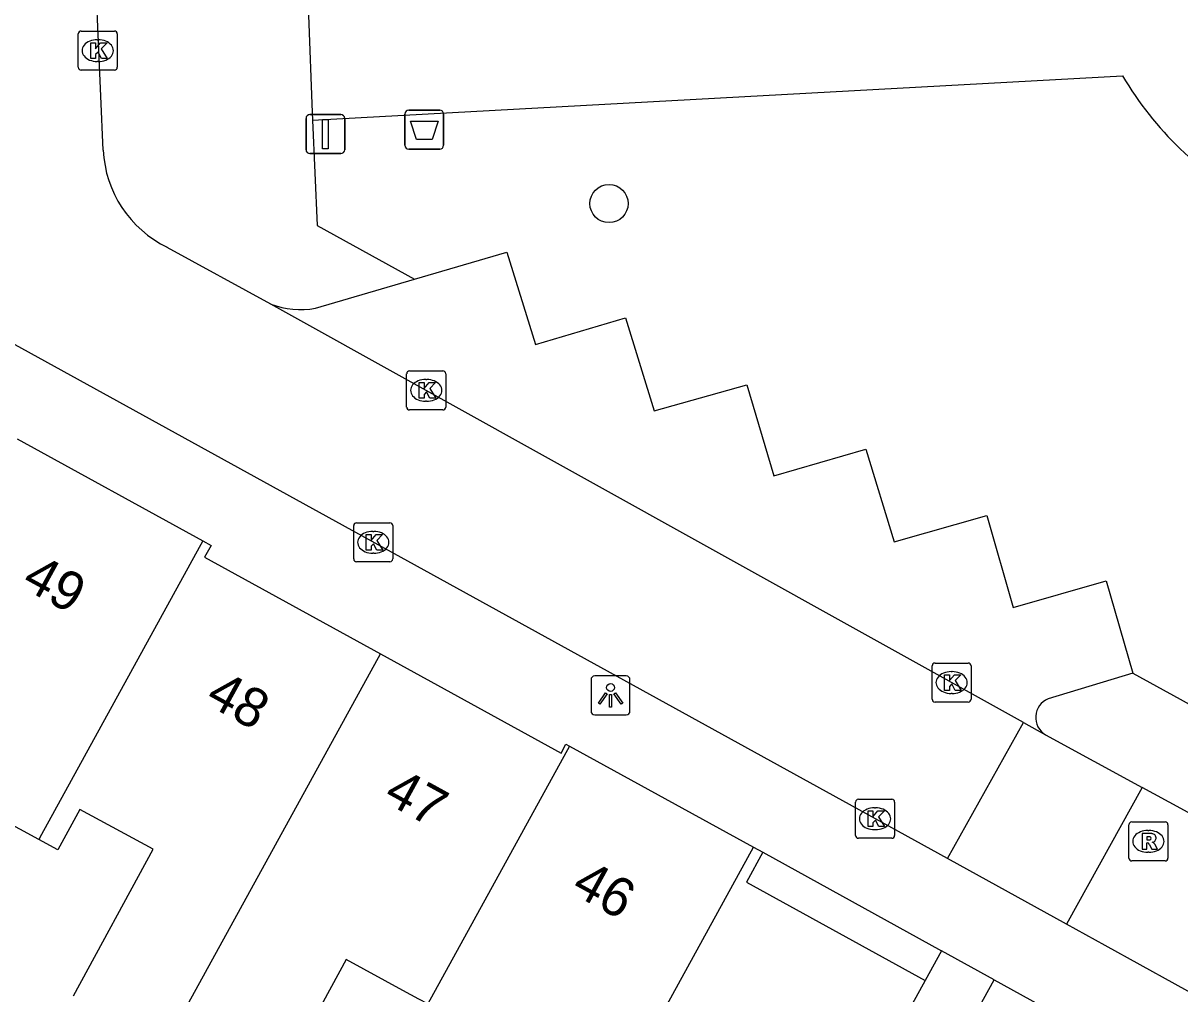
# Model space of a CAD drawing. Extents: x 158352 to 159489, y 383828 to 384597.
# Drawn here: x 158908.24 to 158937.85, y 384106.43 to 384131.29 of the extents above; entities that cross this region are included whole.
import ezdxf

# ---------------------------------------------------------------- set-up
doc = ezdxf.new("R2010")
doc.units = 0
for name, color, linetype in [('IMGEO_Afvalbak', 7, 'Continuous'), ('IMGEO_Boom', 7, 'Continuous'), ('IMGEO_Kolk', 7, 'Continuous'), ('IMGEO_Lichtpunt', 7, 'Continuous'), ('IMGEO_Pand', 7, 'Continuous'), ('IMGEO_Pand_nummerreeks', 7, 'Continuous'), ('IMGEO_Parkeervlak_open', 7, 'Continuous'), ('IMGEO_Rijbaan_lokaal_open', 7, 'Continuous'), ('IMGEO_Rioolput', 7, 'Continuous'), ('IMGEO_Verkeersbordpaal', 7, 'Continuous'), ('IMGEO_Voetpad_halfverhard', 7, 'Continuous'), ('IMGEO_Voetpad_open', 7, 'Continuous')]:
    doc.layers.add(name, color=color, linetype=linetype)

msp = doc.modelspace()

# ---------------------------------------------------------------- linework, layer by layer
at = {"layer": 'IMGEO_Afvalbak'}
for p, q in [((158918.01, 384128.159), (158918.01, 384128.959)), ((158918.01, 384128.959), (158918.01, 384128.159)), ((158918.11, 384129.059), (158918.9, 384129.059)), ((158918.9, 384129.059), (158918.11, 384129.059)), ((158919, 384128.959), (158919, 384128.159)), ((158919, 384128.159), (158919, 384128.959)), ((158918.9, 384128.059), (158918.11, 384128.059)), ((158918.11, 384128.059), (158918.9, 384128.059))]:
    msp.add_line(p, q, dxfattribs=at)
msp.add_lwpolyline([(158918.153, 384128.773), (158918.857, 384128.773), (158918.708, 384128.303), (158918.302, 384128.303), (158918.153, 384128.773)], dxfattribs=at)
for centre, start, end in [((158918.11, 384128.959), 90, 180), ((158918.11, 384128.959), 90, 180), ((158918.9, 384128.959), 0, 90), ((158918.9, 384128.959), 360, 90), ((158918.11, 384128.159), 180, 270), ((158918.11, 384128.159), 180, 270), ((158918.9, 384128.159), 270, 0), ((158918.9, 384128.159), 270, 0)]:
    msp.add_arc(centre, 0.1, start, end, dxfattribs=at)
at = {"layer": 'IMGEO_Boom'}
msp.add_circle((158923.234, 384126.667), 0.489, dxfattribs=at)
at = {"layer": 'IMGEO_Kolk'}
for p, q in [((158909.646, 384130.157), (158909.646, 384131.009)), ((158909.721, 384131.083), (158910.573, 384131.083)), ((158910.647, 384131.009), (158910.647, 384130.157)), ((158910.134, 384130.863), (158910.159, 384130.863)), ((158910.573, 384130.083), (158909.721, 384130.083)), ((158910.157, 384130.303), (158910.132, 384130.303)), ((158918.129, 384122.382), (158918.981, 384122.382)), ((158918.054, 384121.456), (158918.054, 384122.308)), ((158918.542, 384122.162), (158918.567, 384122.162)), ((158919.055, 384122.308), (158919.055, 384121.456)), ((158918.565, 384121.602), (158918.54, 384121.602)), ((158918.981, 384121.382), (158918.129, 384121.382)), ((158916.699, 384117.566), (158916.699, 384118.418)), ((158916.774, 384118.492), (158917.626, 384118.492)), ((158917.187, 384118.272), (158917.212, 384118.272)), ((158917.7, 384118.418), (158917.7, 384117.566)), ((158917.21, 384117.712), (158917.185, 384117.712)), ((158917.626, 384117.492), (158916.774, 384117.492)), ((158931.504, 384113.974), (158931.504, 384114.826)), ((158931.579, 384114.9), (158932.431, 384114.9)), ((158931.992, 384114.68), (158932.017, 384114.68)), ((158932.505, 384114.826), (158932.505, 384113.974)), ((158932.015, 384114.12), (158931.99, 384114.12)), ((158932.431, 384113.9), (158931.579, 384113.9)), ((158929.544, 384110.487), (158929.544, 384111.339)), ((158929.619, 384111.413), (158930.471, 384111.413)), ((158930.032, 384111.193), (158930.057, 384111.193)), ((158930.545, 384111.339), (158930.545, 384110.487)), ((158930.055, 384110.633), (158930.03, 384110.633)), ((158930.471, 384110.413), (158929.619, 384110.413))]:
    msp.add_line(p, q, dxfattribs=at)
for points in [[(158909.646, 384130.157), (158909.646, 384131.009)], [(158909.721, 384131.083), (158910.573, 384131.083)], [(158910.647, 384131.009), (158910.647, 384130.157)], [(158909.967, 384130.783), (158910.09, 384130.783), (158910.09, 384130.632), (158910.22, 384130.783), (158910.384, 384130.783), (158910.238, 384130.632), (158910.391, 384130.383), (158910.239, 384130.383), (158910.154, 384130.547), (158910.09, 384130.48), (158910.09, 384130.383), (158909.967, 384130.383), (158909.967, 384130.783)], [(158910.573, 384130.083), (158909.721, 384130.083)], [(158918.129, 384122.382), (158918.981, 384122.382)], [(158918.054, 384121.456), (158918.054, 384122.308)], [(158918.375, 384122.082), (158918.498, 384122.082), (158918.498, 384121.931), (158918.628, 384122.082), (158918.792, 384122.082), (158918.646, 384121.931), (158918.799, 384121.682), (158918.647, 384121.682), (158918.562, 384121.846), (158918.498, 384121.779), (158918.498, 384121.682), (158918.375, 384121.682), (158918.375, 384122.082)], [(158919.055, 384122.308), (158919.055, 384121.456)], [(158918.981, 384121.382), (158918.129, 384121.382)], [(158916.699, 384117.566), (158916.699, 384118.418)], [(158916.774, 384118.492), (158917.626, 384118.492)], [(158917.7, 384118.418), (158917.7, 384117.566)], [(158917.02, 384118.192), (158917.143, 384118.192), (158917.143, 384118.041), (158917.273, 384118.192), (158917.437, 384118.192), (158917.291, 384118.041), (158917.444, 384117.792), (158917.292, 384117.792), (158917.207, 384117.956), (158917.143, 384117.889), (158917.143, 384117.792), (158917.02, 384117.792), (158917.02, 384118.192)], [(158917.626, 384117.492), (158916.774, 384117.492)], [(158931.504, 384113.974), (158931.504, 384114.826)], [(158931.579, 384114.9), (158932.431, 384114.9)], [(158932.505, 384114.826), (158932.505, 384113.974)], [(158931.825, 384114.6), (158931.948, 384114.6), (158931.948, 384114.449), (158932.078, 384114.6), (158932.242, 384114.6), (158932.096, 384114.449), (158932.249, 384114.2), (158932.097, 384114.2), (158932.012, 384114.364), (158931.948, 384114.297), (158931.948, 384114.2), (158931.825, 384114.2), (158931.825, 384114.6)], [(158932.431, 384113.9), (158931.579, 384113.9)], [(158929.544, 384110.487), (158929.544, 384111.339)], [(158929.619, 384111.413), (158930.471, 384111.413)], [(158930.545, 384111.339), (158930.545, 384110.487)], [(158929.865, 384111.113), (158929.988, 384111.113), (158929.988, 384110.962), (158930.118, 384111.113), (158930.282, 384111.113), (158930.136, 384110.962), (158930.289, 384110.713), (158930.137, 384110.713), (158930.052, 384110.877), (158929.988, 384110.81), (158929.988, 384110.713), (158929.865, 384110.713), (158929.865, 384111.113)], [(158930.471, 384110.413), (158929.619, 384110.413)]]:
    msp.add_lwpolyline(points, dxfattribs=at)
for centre, start, end in [((158909.723, 384131.007), 91.552, 178.448), ((158909.723, 384131.007), 91.552, 178.448), ((158910.571, 384131.007), 1.552, 88.448), ((158910.571, 384131.007), 1.552, 88.448), ((158909.723, 384130.159), 181.552, 268.448), ((158909.723, 384130.159), 181.552, 268.448), ((158910.571, 384130.159), 271.552, 358.448), ((158910.571, 384130.159), 271.552, 358.448), ((158918.131, 384122.306), 91.552, 178.448), ((158918.131, 384122.306), 91.552, 178.448), ((158918.979, 384122.306), 1.552, 88.448), ((158918.979, 384122.306), 1.552, 88.448), ((158918.131, 384121.458), 181.552, 268.448), ((158918.131, 384121.458), 181.552, 268.448), ((158918.979, 384121.458), 271.552, 358.448), ((158918.979, 384121.458), 271.552, 358.448), ((158916.776, 384118.416), 91.552, 178.448), ((158916.776, 384118.416), 91.552, 178.448), ((158917.624, 384118.416), 1.552, 88.448), ((158917.624, 384118.416), 1.552, 88.448), ((158916.776, 384117.568), 181.552, 268.448), ((158916.776, 384117.568), 181.552, 268.448), ((158917.624, 384117.568), 271.552, 358.448), ((158917.624, 384117.568), 271.552, 358.448), ((158931.581, 384114.824), 91.552, 178.448), ((158931.581, 384114.824), 91.552, 178.448), ((158932.429, 384114.824), 1.552, 88.448), ((158932.429, 384114.824), 1.552, 88.448), ((158931.581, 384113.976), 181.552, 268.448), ((158931.581, 384113.976), 181.552, 268.448), ((158932.429, 384113.976), 271.552, 358.448), ((158932.429, 384113.976), 271.552, 358.448), ((158929.621, 384111.337), 91.552, 178.448), ((158929.621, 384111.337), 91.552, 178.448), ((158930.469, 384111.337), 1.552, 88.448), ((158930.469, 384111.337), 1.552, 88.448), ((158929.621, 384110.489), 181.552, 268.448), ((158929.621, 384110.489), 181.552, 268.448), ((158930.469, 384110.489), 271.552, 358.448), ((158930.469, 384110.489), 271.552, 358.448)]:
    msp.add_arc(centre, 0.0765, start, end, dxfattribs=at)
for centre, major_axis, ratio, start_param, end_param in [((158910.133, 384130.583), (-0.387, 0.002), 0.722429, 4.712389, 7.853982), ((158910.158, 384130.583), (-0.39, 0.002), 0.717154, 1.570796, 4.712389), ((158918.541, 384121.882), (-0.387, 0.002), 0.722429, 4.712389, 7.853982), ((158918.566, 384121.882), (-0.39, 0.002), 0.717154, 1.570796, 4.712389), ((158917.186, 384117.992), (-0.387, 0.002), 0.722429, 4.712389, 7.853982), ((158917.211, 384117.992), (-0.39, 0.002), 0.717154, 1.570796, 4.712389), ((158931.991, 384114.4), (-0.387, 0.002), 0.722429, 4.712389, 7.853982), ((158932.016, 384114.4), (-0.39, 0.002), 0.717154, 1.570796, 4.712389), ((158930.031, 384110.913), (-0.387, 0.002), 0.722429, 4.712389, 7.853982), ((158930.056, 384110.913), (-0.39, 0.002), 0.717154, 1.570796, 4.712389)]:
    msp.add_ellipse(centre, major_axis=major_axis, ratio=ratio, start_param=start_param, end_param=end_param, dxfattribs=at)
at = {"layer": 'IMGEO_Lichtpunt'}
for p, q in [((158922.774, 384114.475), (158922.774, 384113.668)), ((158922.774, 384114.475), (158922.774, 384113.668)), ((158923.676, 384114.57), (158922.868, 384114.57)), ((158923.676, 384114.57), (158922.868, 384114.57)), ((158923.77, 384113.668), (158923.77, 384114.475)), ((158923.77, 384113.668), (158923.77, 384114.475)), ((158922.868, 384113.574), (158923.676, 384113.574)), ((158922.868, 384113.574), (158923.676, 384113.574))]:
    msp.add_line(p, q, dxfattribs=at)
for points in [[(158923.148, 384114.139), (158923.187, 384114.111), (158922.999, 384113.849), (158922.961, 384113.876), (158923.148, 384114.139)], [(158923.25, 384114.091), (158923.297, 384114.091), (158923.297, 384113.769), (158923.25, 384113.769), (158923.25, 384114.091)], [(158923.36, 384114.111), (158923.398, 384114.138), (158923.585, 384113.876), (158923.546, 384113.848), (158923.36, 384114.111)]]:
    msp.add_lwpolyline(points, dxfattribs=at)
msp.add_circle((158923.273, 384114.273), 0.0994, dxfattribs=at)
for centre, start, end in [((158922.868, 384114.475), 90, 180), ((158922.868, 384114.475), 90, 180), ((158923.676, 384114.475), 0, 90), ((158923.676, 384114.475), 0, 90), ((158922.868, 384113.668), 180, 270), ((158922.868, 384113.668), 180, 270), ((158923.676, 384113.668), 270, 0), ((158923.676, 384113.668), 270, 360)]:
    msp.add_arc(centre, 0.0946, start, end, dxfattribs=at)
at = {"layer": 'IMGEO_Pand'}
for points in [[(158908.084, 384120.639), (158912.836, 384118.03)], [(158912.836, 384118.03), (158908.709, 384110.513), (158908.636, 384110.38)], [(158912.836, 384118.03), (158913.048, 384117.914), (158912.88, 384117.607), (158917.382, 384115.135)], [(158911.874, 384105.105), (158912.011, 384105.354), (158917.382, 384115.135)], [(158917.382, 384115.135), (158922.006, 384112.596), (158922.13, 384112.822), (158922.219, 384112.773)], [(158922.219, 384112.773), (158918.594, 384106.17)], [(158922.219, 384112.773), (158926.933, 384110.185)], [(158908.636, 384110.38), (158906.389, 384111.602), (158903.303, 384105.927), (158900.803, 384107.286)], [(158909.527, 384106.381), (158911.567, 384110.132), (158909.692, 384111.152), (158909.128, 384110.113), (158908.636, 384110.38)], [(158921.032, 384099.437), (158921.119, 384099.596), (158926.933, 384110.185)], [(158927.171, 384110.055), (158926.75, 384109.287), (158931.33, 384106.772)], [(158926.933, 384110.185), (158927.171, 384110.055)], [(158918.594, 384106.17), (158918.363, 384106.295), (158917.957, 384106.516), (158916.502, 384107.307), (158914.522, 384103.665), (158911.874, 384105.105)], [(158931.33, 384106.772), (158928.924, 384102.39), (158927.837, 384100.41)]]:
    msp.add_lwpolyline(points, dxfattribs=at)
at = {"layer": 'IMGEO_Parkeervlak_open'}
msp.add_lwpolyline([(158918.255, 384124.726), (158920.621, 384125.421), (158921.351, 384123.058), (158923.66, 384123.737), (158924.388, 384121.359), (158926.764, 384122.024), (158927.453, 384119.69), (158929.807, 384120.373), (158930.531, 384118.002), (158932.905, 384118.676), (158933.583, 384116.324), (158935.963, 384117.003), (158936.647, 384114.639)], dxfattribs=at)
at = {"layer": 'IMGEO_Rijbaan_lokaal_open'}
for points in [[(158910.286, 384128.033), (158910.106, 384132.189)], [(158914.578, 384124.093), (158911.925, 384125.545)], [(158933.844, 384113.376), (158914.578, 384124.093)], [(158931.899, 384109.893), (158906.767, 384123.744)], [(158931.899, 384109.893), (158933.844, 384113.376)], [(158933.844, 384113.376), (158934.408, 384113.062)], [(158934.408, 384113.062), (158936.878, 384111.713)], [(158936.878, 384111.713), (158934.943, 384108.215)], [(158939.722, 384110.159), (158937.868, 384111.172), (158936.878, 384111.713)], [(158934.943, 384108.215), (158931.899, 384109.893)], [(158984.088, 384081.129), (158938.625, 384106.185), (158935.936, 384107.668), (158934.943, 384108.215)]]:
    msp.add_lwpolyline(points, dxfattribs=at)
msp.add_arc((158913.209, 384128.175), 2.926, 182.7721, 243.9787, dxfattribs=at)
at = {"layer": 'IMGEO_Rioolput'}
for p, q in [((158936.616, 384110.833), (158937.468, 384110.833)), ((158936.541, 384109.907), (158936.541, 384110.759)), ((158937.029, 384110.613), (158937.054, 384110.613)), ((158937.542, 384110.759), (158937.542, 384109.907)), ((158937.052, 384110.053), (158937.027, 384110.053)), ((158937.468, 384109.833), (158936.616, 384109.833))]:
    msp.add_line(p, q, dxfattribs=at)
for points in [[(158936.616, 384110.833), (158937.468, 384110.833)], [(158936.541, 384109.907), (158936.541, 384110.759)], [(158937.13, 384110.531), (158936.878, 384110.533), (158936.878, 384110.133)], [(158937.542, 384110.759), (158937.542, 384109.907)], [(158936.878, 384110.133), (158937.002, 384110.133), (158937.002, 384110.295), (158937.013, 384110.295)], [(158937.056, 384110.452), (158937.002, 384110.452), (158937.002, 384110.371)], [(158937.002, 384110.371), (158937.054, 384110.371)], [(158937.06, 384110.266), (158937.131, 384110.133), (158937.271, 384110.133), (158937.206, 384110.259)], [(158937.468, 384109.833), (158936.616, 384109.833)]]:
    msp.add_lwpolyline(points, dxfattribs=at)
for centre, radius, start, end in [((158936.618, 384110.757), 0.0765, 91.552, 178.448), ((158936.618, 384110.757), 0.0765, 91.552, 178.448), ((158937.466, 384110.757), 0.0765, 1.552, 88.448), ((158937.466, 384110.757), 0.0765, 1.552, 88.448), ((158937.129, 384110.421), 0.109, 350.3612, 89.416), ((158937.012, 384110.242), 0.0533, 26.0293, 88.6989), ((158937.038, 384110.56), 0.19, 274.7715, 282.9687), ((158937.062, 384110.356), 0.0964, 77.0061, 93.1865), ((158937.076, 384110.413), 0.0378, 276.6634, 79.6772), ((158937.127, 384110.421), 0.112, 277.5842, 350.9817), ((158937.111, 384110.206), 0.108, 29.5134, 73.7905), ((158936.618, 384109.909), 0.0765, 181.552, 268.448), ((158936.618, 384109.909), 0.0765, 181.552, 268.448), ((158937.466, 384109.909), 0.0765, 271.552, 358.448), ((158937.466, 384109.909), 0.0765, 271.552, 358.448)]:
    msp.add_arc(centre, radius, start, end, dxfattribs=at)
for centre, major_axis, ratio, start_param, end_param in [((158937.028, 384110.333), (-0.387, 0.002), 0.722429, 4.712389, 7.853982), ((158937.053, 384110.333), (-0.39, 0.002), 0.717154, 1.570796, 4.712389)]:
    msp.add_ellipse(centre, major_axis=major_axis, ratio=ratio, start_param=start_param, end_param=end_param, dxfattribs=at)
at = {"layer": 'IMGEO_Verkeersbordpaal'}
for p, q in [((158915.578, 384128.946), (158916.368, 384128.946)), ((158916.368, 384128.946), (158915.578, 384128.946)), ((158915.478, 384128.046), (158915.478, 384128.846)), ((158915.478, 384128.846), (158915.478, 384128.046)), ((158916.468, 384128.846), (158916.468, 384128.046)), ((158916.468, 384128.046), (158916.468, 384128.846)), ((158916.368, 384127.946), (158915.578, 384127.946)), ((158915.578, 384127.946), (158916.368, 384127.946))]:
    msp.add_line(p, q, dxfattribs=at)
msp.add_lwpolyline([(158915.898, 384128.821), (158916.048, 384128.821), (158916.048, 384128.071), (158915.898, 384128.071), (158915.898, 384128.821)], dxfattribs=at)
for centre, start, end in [((158915.578, 384128.846), 90, 180), ((158915.578, 384128.846), 90, 180), ((158916.368, 384128.846), 0, 90), ((158916.368, 384128.846), 360, 90), ((158915.578, 384128.046), 180, 270), ((158915.578, 384128.046), 180, 270), ((158916.368, 384128.046), 270, 0), ((158916.368, 384128.046), 270, 0)]:
    msp.add_arc(centre, 0.1, start, end, dxfattribs=at)
at = {"layer": 'IMGEO_Voetpad_halfverhard'}
msp.add_lwpolyline([(158915.645, 384128.805), (158936.38, 384129.934)], dxfattribs=at)
msp.add_arc((158944.05, 384134.491), 8.922, 210.7162, 241.347, dxfattribs=at)
at = {"layer": 'IMGEO_Voetpad_open'}
for points in [[(158915.543, 384131.49), (158915.637, 384129.002), (158915.645, 384128.805)], [(158915.645, 384128.805), (158915.761, 384126.104), (158918.255, 384124.726)], [(158915.722, 384123.984), (158918.255, 384124.726)], [(158936.647, 384114.639), (158934.475, 384113.984)], [(158936.647, 384114.639), (158937.851, 384113.971), (158940.156, 384112.693)], [(158927.171, 384110.055), (158931.748, 384107.529)], [(158931.748, 384107.529), (158931.33, 384106.772)], [(158933.094, 384106.786), (158931.748, 384107.529)], [(158932.685, 384106.046), (158933.094, 384106.786)], [(158933.094, 384106.786), (158975.522, 384083.371)]]:
    msp.add_lwpolyline(points, dxfattribs=at)
for centre, radius, start, end in [((158915.348, 384126.112), 2.16, 249.1325, 279.9822), ((158934.671, 384113.506), 0.516, 112.3001, 239.3874)]:
    msp.add_arc(centre, radius, start, end, dxfattribs=at)

# ---------------------------------------------------------------- texts
at = {"layer": 'IMGEO_Pand_nummerreeks'}
for s, rotation, p in [('49', 331.2353, (158908.158, 384116.857)), ('48', 331.2292, (158912.861, 384113.875)), ('47', 331.2318, (158917.422, 384111.372)), ('46', 331.2318, (158922.229, 384109.026))]:
    msp.add_text(s, height=1, rotation=rotation, dxfattribs=at).set_placement(p)

doc.saveas('drawing.dxf')
